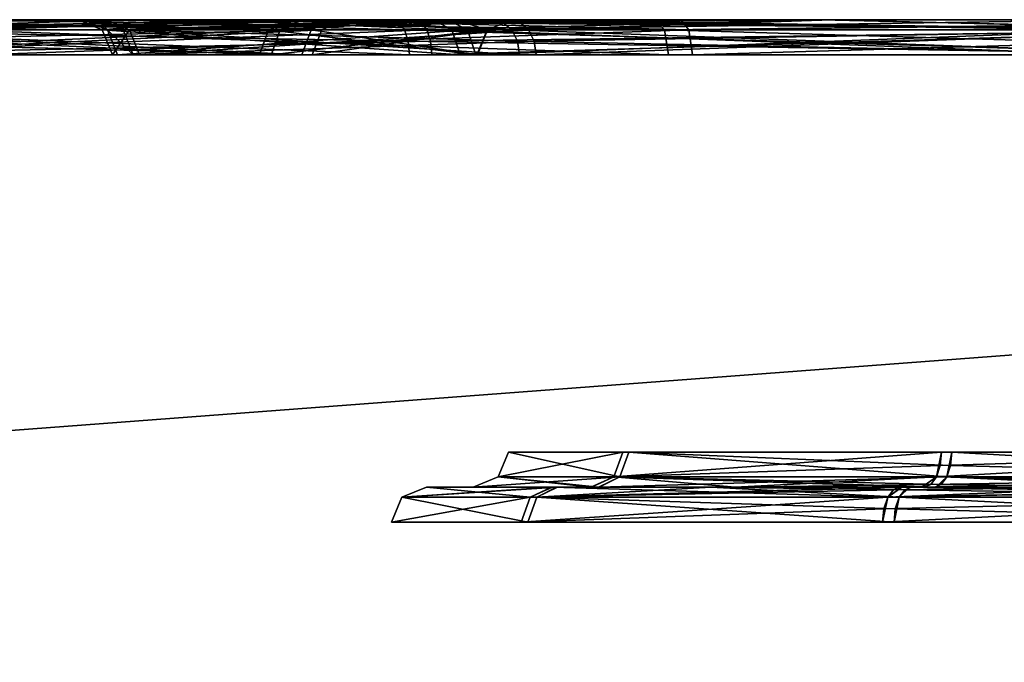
# Model space of a CAD drawing. Header units: millimetres. Extents: x -150 to 150, y -85 to 1149.
# Tile 336 of 656: x -73.048 to -72.206, y 1008.85 to 1009.4. Entities that reach past the tile are written whole.
import ezdxf

# ---------------------------------------------------------------- set-up
doc = ezdxf.new("R2010")
doc.units = ezdxf.units.MM
doc.header["$LTSCALE"] = 21.359881
for name, color, linetype in [('4708', 7, 'CONTINUOUS'), ('4709', 7, 'CONTINUOUS'), ('4710', 7, 'CONTINUOUS'), ('4711', 7, 'CONTINUOUS'), ('4749', 7, 'CONTINUOUS'), ('4750', 7, 'CONTINUOUS'), ('4751', 7, 'CONTINUOUS'), ('4752', 7, 'CONTINUOUS'), ('6227', 7, 'CONTINUOUS'), ('6228', 7, 'CONTINUOUS'), ('6268', 7, 'CONTINUOUS'), ('6269', 7, 'CONTINUOUS'), ('7726', 7, 'CONTINUOUS'), ('7727', 7, 'CONTINUOUS'), ('7728', 7, 'CONTINUOUS'), ('7729', 7, 'CONTINUOUS'), ('7730', 7, 'CONTINUOUS'), ('7731', 7, 'CONTINUOUS'), ('7732', 7, 'CONTINUOUS'), ('7733', 7, 'CONTINUOUS'), ('7742', 7, 'CONTINUOUS'), ('7743', 7, 'CONTINUOUS'), ('7744', 7, 'CONTINUOUS'), ('7745', 7, 'CONTINUOUS'), ('7767', 7, 'CONTINUOUS'), ('7768', 7, 'CONTINUOUS'), ('7769', 7, 'CONTINUOUS'), ('7770', 7, 'CONTINUOUS'), ('7771', 7, 'CONTINUOUS'), ('7772', 7, 'CONTINUOUS'), ('7773', 7, 'CONTINUOUS'), ('7774', 7, 'CONTINUOUS'), ('7783', 7, 'CONTINUOUS'), ('7784', 7, 'CONTINUOUS'), ('7785', 7, 'CONTINUOUS'), ('7786', 7, 'CONTINUOUS'), ('9023', 7, 'CONTINUOUS'), ('9025', 7, 'CONTINUOUS')]:
    doc.layers.add(name, color=color, linetype=linetype)

msp = doc.modelspace()

# ---------------------------------------------------------------- linework, layer by layer
at = {"layer": '4708', "linetype": 'CONTINUOUS'}
for points in [[(-72.97309, 1009.39121, 214.62953), (-72.66498, 1009.39121, 213.95867), (-72.96449, 1009.37, 214.63133), (-72.97309, 1009.39121, 214.62953)], [(-72.95962, 1009.39121, 215.36763), (-72.97309, 1009.39121, 214.62953), (-72.95109, 1009.37, 215.36552), (-72.95962, 1009.39121, 215.36763)], [(-72.95109, 1009.37, 215.36552), (-72.97309, 1009.39121, 214.62953), (-72.96449, 1009.37, 214.63133), (-72.95109, 1009.37, 215.36552)], [(-72.96449, 1009.37, 214.63133), (-72.66498, 1009.39121, 213.95867), (-72.65801, 1009.37, 213.96402), (-72.96449, 1009.37, 214.63133)], [(-72.62723, 1009.39121, 216.0268), (-72.95962, 1009.39121, 215.36763), (-72.62222, 1009.38148, 216.02265), (-72.62723, 1009.39121, 216.0268)], [(-72.62222, 1009.38148, 216.02265), (-72.95962, 1009.39121, 215.36763), (-72.62046, 1009.37, 216.0212), (-72.62222, 1009.38148, 216.02265)], [(-72.62046, 1009.37, 216.0212), (-72.95962, 1009.39121, 215.36763), (-72.95109, 1009.37, 215.36552), (-72.62046, 1009.37, 216.0212)], [(-72.66498, 1009.39121, 213.95867), (-72.0963, 1009.39121, 213.48794), (-72.65801, 1009.37, 213.96402), (-72.66498, 1009.39121, 213.95867)], [(-72.65801, 1009.37, 213.96402), (-72.0963, 1009.39121, 213.48794), (-72.09234, 1009.37, 213.49578), (-72.65801, 1009.37, 213.96402)]]:
    msp.add_3dface(points, dxfattribs=at)
at = {"layer": '4709', "linetype": 'CONTINUOUS'}
for points in [[(-72.68212, 1009.4, 213.94617), (-72.97309, 1009.39121, 214.62953), (-72.99364, 1009.4, 214.62417), (-72.68212, 1009.4, 213.94617)], [(-72.99364, 1009.4, 214.62417), (-72.97309, 1009.39121, 214.62953), (-72.98096, 1009.4, 215.36966), (-72.99364, 1009.4, 214.62417)], [(-72.97309, 1009.39121, 214.62953), (-72.95962, 1009.39121, 215.36763), (-72.98096, 1009.4, 215.36966), (-72.97309, 1009.39121, 214.62953)], [(-72.98096, 1009.4, 215.36966), (-72.95962, 1009.39121, 215.36763), (-72.85029, 1009.4, 215.72391), (-72.98096, 1009.4, 215.36966)], [(-72.66498, 1009.39121, 213.95867), (-72.97309, 1009.39121, 214.62953), (-72.68212, 1009.4, 213.94617), (-72.66498, 1009.39121, 213.95867)], [(-72.95962, 1009.39121, 215.36763), (-72.62723, 1009.39121, 216.0268), (-72.85029, 1009.4, 215.72391), (-72.95962, 1009.39121, 215.36763)], [(-72.85029, 1009.4, 215.72391), (-72.62723, 1009.39121, 216.0268), (-72.63472, 1009.39772, 216.03301), (-72.85029, 1009.4, 215.72391)], [(-72.64357, 1009.4, 216.04033), (-72.85029, 1009.4, 215.72391), (-72.63472, 1009.39772, 216.03301), (-72.64357, 1009.4, 216.04033)], [(-72.10717, 1009.4, 213.46966), (-72.66498, 1009.39121, 213.95867), (-72.68212, 1009.4, 213.94617), (-72.10717, 1009.4, 213.46966)], [(-72.0963, 1009.39121, 213.48794), (-72.66498, 1009.39121, 213.95867), (-72.10717, 1009.4, 213.46966), (-72.0963, 1009.39121, 213.48794)]]:
    msp.add_3dface(points, dxfattribs=at)
at = {"layer": '4710', "linetype": 'CONTINUOUS'}
for points in [[(-72.62723, 1009.39121, 216.0268), (-72.62222, 1009.38148, 216.02265), (-72.03808, 1009.37, 216.46848), (-72.62723, 1009.39121, 216.0268)], [(-72.04175, 1009.39121, 216.47647), (-72.62723, 1009.39121, 216.0268), (-72.03808, 1009.37, 216.46848), (-72.04175, 1009.39121, 216.47647)], [(-72.62222, 1009.38148, 216.02265), (-72.62046, 1009.37, 216.0212), (-72.03808, 1009.37, 216.46848), (-72.62222, 1009.38148, 216.02265)]]:
    msp.add_3dface(points, dxfattribs=at)
at = {"layer": '4711', "linetype": 'CONTINUOUS'}
for points in [[(-72.64357, 1009.4, 216.04033), (-72.63472, 1009.39772, 216.03301), (-72.04175, 1009.39121, 216.47647), (-72.64357, 1009.4, 216.04033)], [(-72.64357, 1009.4, 216.04033), (-72.04175, 1009.39121, 216.47647), (-72.05059, 1009.4, 216.49575), (-72.64357, 1009.4, 216.04033)], [(-72.63472, 1009.39772, 216.03301), (-72.62723, 1009.39121, 216.0268), (-72.04175, 1009.39121, 216.47647), (-72.63472, 1009.39772, 216.03301)]]:
    msp.add_3dface(points, dxfattribs=at)
at = {"layer": '4749', "linetype": 'CONTINUOUS'}
for points in [[(-72.97748, 1009.39121, 385.34874), (-72.95415, 1009.39121, 384.61088), (-72.96886, 1009.37, 385.34706), (-72.97748, 1009.39121, 385.34874)], [(-72.67836, 1009.39121, 386.02366), (-72.97748, 1009.39121, 385.34874), (-72.67132, 1009.37, 386.0184), (-72.67836, 1009.39121, 386.02366)], [(-72.67132, 1009.37, 386.0184), (-72.97748, 1009.39121, 385.34874), (-72.96886, 1009.37, 385.34706), (-72.67132, 1009.37, 386.0184)], [(-72.96886, 1009.37, 385.34706), (-72.95415, 1009.39121, 384.61088), (-72.94565, 1009.37, 384.61311), (-72.96886, 1009.37, 385.34706)], [(-72.95415, 1009.39121, 384.61088), (-72.61298, 1009.39121, 383.95622), (-72.94565, 1009.37, 384.61311), (-72.95415, 1009.39121, 384.61088)], [(-72.61298, 1009.39121, 383.95622), (-72.60802, 1009.38148, 383.96043), (-72.94565, 1009.37, 384.61311), (-72.61298, 1009.39121, 383.95622)], [(-72.11603, 1009.39121, 386.50195), (-72.67836, 1009.39121, 386.02366), (-72.11197, 1009.37, 386.49416), (-72.11603, 1009.39121, 386.50195)], [(-72.11197, 1009.37, 386.49416), (-72.67836, 1009.39121, 386.02366), (-72.67132, 1009.37, 386.0184), (-72.11197, 1009.37, 386.49416)], [(-72.60802, 1009.38148, 383.96043), (-72.60628, 1009.37, 383.96191), (-72.94565, 1009.37, 384.61311), (-72.60802, 1009.38148, 383.96043)]]:
    msp.add_3dface(points, dxfattribs=at)
at = {"layer": '4750', "linetype": 'CONTINUOUS'}
for points in [[(-72.97467, 1009.4, 384.60553), (-72.97748, 1009.39121, 385.34874), (-72.99844, 1009.4, 385.35209), (-72.97467, 1009.4, 384.60553)], [(-72.99844, 1009.4, 385.35209), (-72.97748, 1009.39121, 385.34874), (-72.88504, 1009.4, 385.71232), (-72.99844, 1009.4, 385.35209)], [(-72.95415, 1009.39121, 384.61088), (-72.97748, 1009.39121, 385.34874), (-72.97467, 1009.4, 384.60553), (-72.95415, 1009.39121, 384.61088)], [(-72.97748, 1009.39121, 385.34874), (-72.67836, 1009.39121, 386.02366), (-72.88504, 1009.4, 385.71232), (-72.97748, 1009.39121, 385.34874)], [(-72.62914, 1009.4, 383.94248), (-72.95415, 1009.39121, 384.61088), (-72.97467, 1009.4, 384.60553), (-72.62914, 1009.4, 383.94248)], [(-72.95415, 1009.39121, 384.61088), (-72.62914, 1009.4, 383.94248), (-72.62039, 1009.39772, 383.94991), (-72.95415, 1009.39121, 384.61088)], [(-72.88504, 1009.4, 385.71232), (-72.67836, 1009.39121, 386.02366), (-72.69447, 1009.4, 386.03754), (-72.88504, 1009.4, 385.71232)], [(-72.67836, 1009.39121, 386.02366), (-72.11603, 1009.39121, 386.50195), (-72.69447, 1009.4, 386.03754), (-72.67836, 1009.39121, 386.02366)], [(-72.69447, 1009.4, 386.03754), (-72.11603, 1009.39121, 386.50195), (-72.12536, 1009.4, 386.52101), (-72.69447, 1009.4, 386.03754)], [(-72.61298, 1009.39121, 383.95622), (-72.95415, 1009.39121, 384.61088), (-72.62039, 1009.39772, 383.94991), (-72.61298, 1009.39121, 383.95622)]]:
    msp.add_3dface(points, dxfattribs=at)
at = {"layer": '4751', "linetype": 'CONTINUOUS'}
for points in [[(-72.60802, 1009.38148, 383.96043), (-72.61298, 1009.39121, 383.95622), (-72.02154, 1009.39121, 383.51441), (-72.60802, 1009.38148, 383.96043)], [(-72.60628, 1009.37, 383.96191), (-72.60802, 1009.38148, 383.96043), (-72.02154, 1009.39121, 383.51441), (-72.60628, 1009.37, 383.96191)], [(-72.60628, 1009.37, 383.96191), (-72.02154, 1009.39121, 383.51441), (-72.01798, 1009.37, 383.52245), (-72.60628, 1009.37, 383.96191)]]:
    msp.add_3dface(points, dxfattribs=at)
at = {"layer": '4752', "linetype": 'CONTINUOUS'}
for points in [[(-72.62039, 1009.39772, 383.94991), (-72.62914, 1009.4, 383.94248), (-72.35342, 1009.4, 383.68394), (-72.62039, 1009.39772, 383.94991)], [(-72.61298, 1009.39121, 383.95622), (-72.62039, 1009.39772, 383.94991), (-72.35342, 1009.4, 383.68394), (-72.61298, 1009.39121, 383.95622)], [(-72.02154, 1009.39121, 383.51441), (-72.61298, 1009.39121, 383.95622), (-72.35342, 1009.4, 383.68394), (-72.02154, 1009.39121, 383.51441)], [(-72.02725, 1009.4, 383.49374), (-72.02154, 1009.39121, 383.51441), (-72.35342, 1009.4, 383.68394), (-72.02725, 1009.4, 383.49374)]]:
    msp.add_3dface(points, dxfattribs=at)
at = {"layer": '6227', "linetype": 'CONTINUOUS'}
for points in [[(-72.84308, 1009.37, 238.41214), (-73.31359, 1009.39121, 238.97854), (-73.31884, 1009.37, 238.9715), (-72.84308, 1009.37, 238.41214)], [(-72.83529, 1009.39121, 238.4162), (-73.31359, 1009.39121, 238.97854), (-72.84308, 1009.37, 238.41214), (-72.83529, 1009.39121, 238.4162)], [(-73.23729, 1009.37, 236.39274), (-73.23581, 1009.38148, 236.391), (-72.78979, 1009.39121, 236.97748), (-73.23729, 1009.37, 236.39274)], [(-73.23729, 1009.37, 236.39274), (-72.78979, 1009.39121, 236.97748), (-72.79783, 1009.37, 236.98104), (-73.23729, 1009.37, 236.39274)], [(-73.23581, 1009.38148, 236.391), (-73.2316, 1009.39121, 236.38605), (-72.78979, 1009.39121, 236.97748), (-73.23581, 1009.38148, 236.391)], [(-72.65714, 1009.37, 237.70176), (-72.83529, 1009.39121, 238.4162), (-72.84308, 1009.37, 238.41214), (-72.65714, 1009.37, 237.70176)], [(-72.64835, 1009.39121, 237.70204), (-72.83529, 1009.39121, 238.4162), (-72.65714, 1009.37, 237.70176), (-72.64835, 1009.39121, 237.70204)], [(-72.78979, 1009.39121, 236.97748), (-72.64835, 1009.39121, 237.70204), (-72.79783, 1009.37, 236.98104), (-72.78979, 1009.39121, 236.97748)], [(-72.79783, 1009.37, 236.98104), (-72.64835, 1009.39121, 237.70204), (-72.65714, 1009.37, 237.70176), (-72.79783, 1009.37, 236.98104)]]:
    msp.add_3dface(points, dxfattribs=at)
at = {"layer": '6228', "linetype": 'CONTINUOUS'}
for points in [[(-73.31359, 1009.39121, 238.97854), (-72.83529, 1009.39121, 238.4162), (-73.29971, 1009.4, 238.99465), (-73.31359, 1009.39121, 238.97854)], [(-73.29971, 1009.4, 238.99465), (-72.83529, 1009.39121, 238.4162), (-72.81624, 1009.4, 238.42554), (-73.29971, 1009.4, 238.99465)], [(-73.2316, 1009.39121, 236.38605), (-73.22529, 1009.39772, 236.37864), (-72.95932, 1009.4, 236.6456), (-73.2316, 1009.39121, 236.38605)], [(-72.78979, 1009.39121, 236.97748), (-73.2316, 1009.39121, 236.38605), (-72.95932, 1009.4, 236.6456), (-72.78979, 1009.39121, 236.97748)], [(-73.22529, 1009.39772, 236.37864), (-73.21785, 1009.4, 236.36989), (-72.95932, 1009.4, 236.6456), (-73.22529, 1009.39772, 236.37864)], [(-72.76912, 1009.4, 236.97178), (-72.78979, 1009.39121, 236.97748), (-72.95932, 1009.4, 236.6456), (-72.76912, 1009.4, 236.97178)], [(-72.83529, 1009.39121, 238.4162), (-72.64835, 1009.39121, 237.70204), (-72.81624, 1009.4, 238.42554), (-72.83529, 1009.39121, 238.4162)], [(-72.81624, 1009.4, 238.42554), (-72.64835, 1009.39121, 237.70204), (-72.62718, 1009.4, 237.70375), (-72.81624, 1009.4, 238.42554)], [(-72.64835, 1009.39121, 237.70204), (-72.78979, 1009.39121, 236.97748), (-72.76912, 1009.4, 236.97178), (-72.64835, 1009.39121, 237.70204)], [(-72.62718, 1009.4, 237.70375), (-72.64835, 1009.39121, 237.70204), (-72.76912, 1009.4, 236.97178), (-72.62718, 1009.4, 237.70375)]]:
    msp.add_3dface(points, dxfattribs=at)
at = {"layer": '6268', "linetype": 'CONTINUOUS'}
for points in [[(-73.29592, 1009.39121, 361.03485), (-72.82518, 1009.39121, 361.60352), (-73.30127, 1009.37, 361.04182), (-73.29592, 1009.39121, 361.03485)], [(-73.30127, 1009.37, 361.04182), (-72.82518, 1009.39121, 361.60352), (-72.83303, 1009.37, 361.60748), (-73.30127, 1009.37, 361.04182)], [(-73.24858, 1009.39121, 363.6282), (-73.25272, 1009.38148, 363.62319), (-72.80689, 1009.37, 363.03906), (-73.24858, 1009.39121, 363.6282)], [(-72.79891, 1009.39121, 363.04272), (-73.24858, 1009.39121, 363.6282), (-72.80689, 1009.37, 363.03906), (-72.79891, 1009.39121, 363.04272)], [(-72.82518, 1009.39121, 361.60352), (-72.6478, 1009.39121, 362.32012), (-72.83303, 1009.37, 361.60748), (-72.82518, 1009.39121, 361.60352)], [(-72.83303, 1009.37, 361.60748), (-72.6478, 1009.39121, 362.32012), (-72.65659, 1009.37, 362.32028), (-72.83303, 1009.37, 361.60748)], [(-72.65659, 1009.37, 362.32028), (-72.79891, 1009.39121, 363.04272), (-72.80689, 1009.37, 363.03906), (-72.65659, 1009.37, 362.32028)], [(-72.6478, 1009.39121, 362.32012), (-72.79891, 1009.39121, 363.04272), (-72.65659, 1009.37, 362.32028), (-72.6478, 1009.39121, 362.32012)], [(-73.25272, 1009.38148, 363.62319), (-73.25418, 1009.37, 363.62143), (-72.80689, 1009.37, 363.03906), (-73.25272, 1009.38148, 363.62319)]]:
    msp.add_3dface(points, dxfattribs=at)
at = {"layer": '6269', "linetype": 'CONTINUOUS'}
for points in [[(-72.82518, 1009.39121, 361.60352), (-73.29592, 1009.39121, 361.03485), (-72.8069, 1009.4, 361.59265), (-72.82518, 1009.39121, 361.60352)], [(-72.8069, 1009.4, 361.59265), (-73.29592, 1009.39121, 361.03485), (-73.28341, 1009.4, 361.0177), (-72.8069, 1009.4, 361.59265)], [(-73.23505, 1009.4, 363.64454), (-73.24237, 1009.39772, 363.6357), (-72.79891, 1009.39121, 363.04272), (-73.23505, 1009.4, 363.64454)], [(-73.23505, 1009.4, 363.64454), (-72.79891, 1009.39121, 363.04272), (-72.77963, 1009.4, 363.05156), (-73.23505, 1009.4, 363.64454)], [(-72.6478, 1009.39121, 362.32012), (-72.82518, 1009.39121, 361.60352), (-72.6757, 1009.4, 361.94602), (-72.6478, 1009.39121, 362.32012)], [(-72.6757, 1009.4, 361.94602), (-72.82518, 1009.39121, 361.60352), (-72.8069, 1009.4, 361.59265), (-72.6757, 1009.4, 361.94602)], [(-72.79891, 1009.39121, 363.04272), (-72.6478, 1009.39121, 362.32012), (-72.77963, 1009.4, 363.05156), (-72.79891, 1009.39121, 363.04272)], [(-72.77963, 1009.4, 363.05156), (-72.6478, 1009.39121, 362.32012), (-72.62658, 1009.4, 362.32046), (-72.77963, 1009.4, 363.05156)], [(-72.62658, 1009.4, 362.32046), (-72.6478, 1009.39121, 362.32012), (-72.6757, 1009.4, 361.94602), (-72.62658, 1009.4, 362.32046)], [(-73.24237, 1009.39772, 363.6357), (-73.24858, 1009.39121, 363.6282), (-72.79891, 1009.39121, 363.04272), (-73.24237, 1009.39772, 363.6357)]]:
    msp.add_3dface(points, dxfattribs=at)
at = {"layer": '7726', "linetype": 'CONTINUOUS'}
for points in [[(-72.7213, 1008.99121, 258.49438), (-72.61141, 1008.99121, 258.91573), (-72.73009, 1008.97, 258.49432), (-72.7213, 1008.99121, 258.49438)], [(-72.73009, 1008.97, 258.49432), (-72.61141, 1008.99121, 258.91573), (-72.61905, 1008.97, 258.92007), (-72.73009, 1008.97, 258.49432)], [(-72.61337, 1008.97, 258.07009), (-72.7213, 1008.99121, 258.49438), (-72.73009, 1008.97, 258.49432), (-72.61337, 1008.97, 258.07009)], [(-72.60579, 1008.99121, 258.07454), (-72.7213, 1008.99121, 258.49438), (-72.61337, 1008.97, 258.07009), (-72.60579, 1008.99121, 258.07454)], [(-72.30557, 1008.99121, 259.22569), (-72.30886, 1008.98148, 259.2313), (-72.61905, 1008.97, 258.92007), (-72.30557, 1008.99121, 259.22569)], [(-72.61141, 1008.99121, 258.91573), (-72.30557, 1008.99121, 259.22569), (-72.61905, 1008.97, 258.92007), (-72.61141, 1008.99121, 258.91573)], [(-72.30018, 1008.97, 257.76106), (-72.60579, 1008.99121, 258.07454), (-72.61337, 1008.97, 258.07009), (-72.30018, 1008.97, 257.76106)], [(-72.29584, 1008.99121, 257.76869), (-72.60579, 1008.99121, 258.07454), (-72.30018, 1008.97, 257.76106), (-72.29584, 1008.99121, 257.76869)], [(-71.87443, 1008.97, 257.65002), (-72.29584, 1008.99121, 257.76869), (-72.30018, 1008.97, 257.76106), (-71.87443, 1008.97, 257.65002)], [(-71.87449, 1008.99121, 257.65881), (-72.29584, 1008.99121, 257.76869), (-71.87443, 1008.97, 257.65002), (-71.87449, 1008.99121, 257.65881)], [(-72.30886, 1008.98148, 259.2313), (-72.31002, 1008.97, 259.23327), (-72.61905, 1008.97, 258.92007), (-72.30886, 1008.98148, 259.2313)]]:
    msp.add_3dface(points, dxfattribs=at)
at = {"layer": '7727', "linetype": 'CONTINUOUS'}
for points in [[(-72.61141, 1008.99121, 258.91573), (-72.7213, 1008.99121, 258.49438), (-72.59314, 1009, 258.90495), (-72.61141, 1008.99121, 258.91573)], [(-72.7213, 1008.99121, 258.49438), (-72.60579, 1008.99121, 258.07454), (-72.58812, 1009, 258.08634), (-72.7213, 1008.99121, 258.49438)], [(-72.59314, 1009, 258.90495), (-72.7213, 1008.99121, 258.49438), (-72.7001, 1009, 258.4962), (-72.59314, 1009, 258.90495)], [(-72.7001, 1009, 258.4962), (-72.7213, 1008.99121, 258.49438), (-72.58812, 1009, 258.08634), (-72.7001, 1009, 258.4962)], [(-72.29484, 1009, 259.20739), (-72.61141, 1008.99121, 258.91573), (-72.59314, 1009, 258.90495), (-72.29484, 1009, 259.20739)], [(-72.61141, 1008.99121, 258.91573), (-72.29484, 1009, 259.20739), (-72.30065, 1008.99772, 259.21729), (-72.61141, 1008.99121, 258.91573)], [(-72.30557, 1008.99121, 259.22569), (-72.61141, 1008.99121, 258.91573), (-72.30065, 1008.99772, 259.21729), (-72.30557, 1008.99121, 259.22569)], [(-72.60579, 1008.99121, 258.07454), (-72.29584, 1008.99121, 257.76869), (-72.28687, 1009, 257.788), (-72.60579, 1008.99121, 258.07454)], [(-72.58812, 1009, 258.08634), (-72.60579, 1008.99121, 258.07454), (-72.28687, 1009, 257.788), (-72.58812, 1009, 258.08634)], [(-72.29584, 1008.99121, 257.76869), (-71.87449, 1008.99121, 257.65881), (-71.87737, 1009, 257.68), (-72.29584, 1008.99121, 257.76869)], [(-72.28687, 1009, 257.788), (-72.29584, 1008.99121, 257.76869), (-71.87737, 1009, 257.68), (-72.28687, 1009, 257.788)]]:
    msp.add_3dface(points, dxfattribs=at)
at = {"layer": '7728', "linetype": 'CONTINUOUS'}
for points in [[(-72.31002, 1008.97, 259.23327), (-72.30886, 1008.98148, 259.2313), (-71.88573, 1008.99121, 259.34119), (-72.31002, 1008.97, 259.23327)], [(-72.31002, 1008.97, 259.23327), (-71.88573, 1008.99121, 259.34119), (-71.88579, 1008.97, 259.34998), (-72.31002, 1008.97, 259.23327)], [(-72.30886, 1008.98148, 259.2313), (-72.30557, 1008.99121, 259.22569), (-71.88573, 1008.99121, 259.34119), (-72.30886, 1008.98148, 259.2313)]]:
    msp.add_3dface(points, dxfattribs=at)
at = {"layer": '7729', "linetype": 'CONTINUOUS'}
for points in [[(-72.30557, 1008.99121, 259.22569), (-72.30065, 1008.99772, 259.21729), (-72.09631, 1009, 259.29099), (-72.30557, 1008.99121, 259.22569)], [(-71.88573, 1008.99121, 259.34119), (-72.30557, 1008.99121, 259.22569), (-72.09631, 1009, 259.29099), (-71.88573, 1008.99121, 259.34119)], [(-72.30065, 1008.99772, 259.21729), (-72.29484, 1009, 259.20739), (-72.09631, 1009, 259.29099), (-72.30065, 1008.99772, 259.21729)]]:
    msp.add_3dface(points, dxfattribs=at)
at = {"layer": '7730', "linetype": 'CONTINUOUS'}
for points in [[(-72.63888, 1009.00879, 258.49493), (-72.53469, 1009.00879, 258.11622), (-72.63009, 1009.03, 258.49499), (-72.63888, 1009.00879, 258.49493)], [(-72.53976, 1009.00879, 258.87499), (-72.63888, 1009.00879, 258.49493), (-72.53212, 1009.03, 258.87065), (-72.53976, 1009.00879, 258.87499)], [(-72.53212, 1009.03, 258.87065), (-72.63888, 1009.00879, 258.49493), (-72.63009, 1009.03, 258.49499), (-72.53212, 1009.03, 258.87065)], [(-72.63009, 1009.03, 258.49499), (-72.53469, 1009.00879, 258.11622), (-72.52711, 1009.03, 258.12067), (-72.63009, 1009.03, 258.49499)], [(-72.2606, 1009.01852, 259.14897), (-72.53976, 1009.00879, 258.87499), (-72.25944, 1009.03, 259.147), (-72.2606, 1009.01852, 259.14897)], [(-72.25944, 1009.03, 259.147), (-72.53976, 1009.00879, 258.87499), (-72.53212, 1009.03, 258.87065), (-72.25944, 1009.03, 259.147)], [(-72.53469, 1009.00879, 258.11622), (-72.2551, 1009.00879, 257.84035), (-72.52711, 1009.03, 258.12067), (-72.53469, 1009.00879, 258.11622)], [(-72.52711, 1009.03, 258.12067), (-72.2551, 1009.00879, 257.84035), (-72.25076, 1009.03, 257.84799), (-72.52711, 1009.03, 258.12067)], [(-72.2551, 1009.00879, 257.84035), (-71.87504, 1009.00879, 257.74123), (-72.25076, 1009.03, 257.84799), (-72.2551, 1009.00879, 257.84035)], [(-72.25076, 1009.03, 257.84799), (-71.87504, 1009.00879, 257.74123), (-71.8751, 1009.03, 257.75002), (-72.25076, 1009.03, 257.84799)], [(-72.26388, 1009.00879, 259.15458), (-72.53976, 1009.00879, 258.87499), (-72.2606, 1009.01852, 259.14897), (-72.26388, 1009.00879, 259.15458)]]:
    msp.add_3dface(points, dxfattribs=at)
at = {"layer": '7731', "linetype": 'CONTINUOUS'}
for points in [[(-72.53469, 1009.00879, 258.11622), (-72.63888, 1009.00879, 258.49493), (-72.66007, 1009, 258.49271), (-72.53469, 1009.00879, 258.11622)], [(-72.55232, 1009, 258.10435), (-72.53469, 1009.00879, 258.11622), (-72.66007, 1009, 258.49271), (-72.55232, 1009, 258.10435)], [(-72.66007, 1009, 258.49271), (-72.63888, 1009.00879, 258.49493), (-72.55941, 1009, 258.88333), (-72.66007, 1009, 258.49271)], [(-72.63888, 1009.00879, 258.49493), (-72.53976, 1009.00879, 258.87499), (-72.55941, 1009, 258.88333), (-72.63888, 1009.00879, 258.49493)], [(-72.55941, 1009, 258.88333), (-72.53976, 1009.00879, 258.87499), (-72.43607, 1009, 259.04709), (-72.55941, 1009, 258.88333)], [(-72.2551, 1009.00879, 257.84035), (-72.53469, 1009.00879, 258.11622), (-72.55232, 1009, 258.10435), (-72.2551, 1009.00879, 257.84035)], [(-72.26437, 1009, 257.82122), (-72.2551, 1009.00879, 257.84035), (-72.55232, 1009, 258.10435), (-72.26437, 1009, 257.82122)], [(-72.53976, 1009.00879, 258.87499), (-72.26388, 1009.00879, 259.15458), (-72.43607, 1009, 259.04709), (-72.53976, 1009.00879, 258.87499)], [(-72.43607, 1009, 259.04709), (-72.26388, 1009.00879, 259.15458), (-72.26881, 1009.00228, 259.16298), (-72.43607, 1009, 259.04709)], [(-72.27461, 1009, 259.17288), (-72.43607, 1009, 259.04709), (-72.26881, 1009.00228, 259.16298), (-72.27461, 1009, 259.17288)], [(-71.87505, 1009, 257.72002), (-72.2551, 1009.00879, 257.84035), (-72.26437, 1009, 257.82122), (-71.87505, 1009, 257.72002)], [(-71.87504, 1009.00879, 257.74123), (-72.2551, 1009.00879, 257.84035), (-71.87505, 1009, 257.72002), (-71.87504, 1009.00879, 257.74123)]]:
    msp.add_3dface(points, dxfattribs=at)
at = {"layer": '7732', "linetype": 'CONTINUOUS'}
for points in [[(-72.26388, 1009.00879, 259.15458), (-72.2606, 1009.01852, 259.14897), (-71.88512, 1009.03, 259.24998), (-72.26388, 1009.00879, 259.15458)], [(-71.88518, 1009.00879, 259.25877), (-72.26388, 1009.00879, 259.15458), (-71.88512, 1009.03, 259.24998), (-71.88518, 1009.00879, 259.25877)], [(-72.2606, 1009.01852, 259.14897), (-72.25944, 1009.03, 259.147), (-71.88512, 1009.03, 259.24998), (-72.2606, 1009.01852, 259.14897)]]:
    msp.add_3dface(points, dxfattribs=at)
at = {"layer": '7733', "linetype": 'CONTINUOUS'}
for points in [[(-72.27461, 1009, 259.17288), (-72.26881, 1009.00228, 259.16298), (-71.88518, 1009.00879, 259.25877), (-72.27461, 1009, 259.17288)], [(-72.27461, 1009, 259.17288), (-71.88518, 1009.00879, 259.25877), (-71.88516, 1009, 259.27998), (-72.27461, 1009, 259.17288)], [(-72.26881, 1009.00228, 259.16298), (-72.26388, 1009.00879, 259.15458), (-71.88518, 1009.00879, 259.25877), (-72.26881, 1009.00228, 259.16298)]]:
    msp.add_3dface(points, dxfattribs=at)
at = {"layer": '7742', "linetype": 'CONTINUOUS'}
for points in [[(-72.71908, 1009.39121, 259.93098), (-73.25688, 1009.39121, 259.42525), (-72.71579, 1009.38148, 259.92537), (-72.71908, 1009.39121, 259.93098)], [(-72.71579, 1009.38148, 259.92537), (-73.25688, 1009.39121, 259.42525), (-72.71464, 1009.37, 259.9234), (-72.71579, 1009.38148, 259.92537)], [(-72.71464, 1009.37, 259.9234), (-73.25688, 1009.39121, 259.42525), (-73.24958, 1009.37, 259.42035), (-72.71464, 1009.37, 259.9234)], [(-73.08852, 1009.39121, 257.36364), (-72.4758, 1009.39121, 256.95186), (-73.08212, 1009.37, 257.36966), (-73.08852, 1009.39121, 257.36364)], [(-73.08212, 1009.37, 257.36966), (-72.4758, 1009.39121, 256.95186), (-72.47265, 1009.37, 256.96006), (-73.08212, 1009.37, 257.36966)], [(-72.4758, 1009.39121, 256.95186), (-71.7451, 1009.39121, 256.84672), (-72.47265, 1009.37, 256.96006), (-72.4758, 1009.39121, 256.95186)], [(-72.47265, 1009.37, 256.96006), (-71.7451, 1009.39121, 256.84672), (-71.74581, 1009.37, 256.85547), (-72.47265, 1009.37, 256.96006)]]:
    msp.add_3dface(points, dxfattribs=at)
at = {"layer": '7743', "linetype": 'CONTINUOUS'}
for points in [[(-73.27624, 1009.4, 259.43446), (-73.25688, 1009.39121, 259.42525), (-73.03229, 1009.4, 259.72265), (-73.27624, 1009.4, 259.43446)], [(-73.25688, 1009.39121, 259.42525), (-72.71908, 1009.39121, 259.93098), (-73.03229, 1009.4, 259.72265), (-73.25688, 1009.39121, 259.42525)], [(-72.8178, 1009.4, 257.10604), (-73.08852, 1009.39121, 257.36364), (-73.10498, 1009.4, 257.35018), (-72.8178, 1009.4, 257.10604)], [(-72.4758, 1009.39121, 256.95186), (-73.08852, 1009.39121, 257.36364), (-72.8178, 1009.4, 257.10604), (-72.4758, 1009.39121, 256.95186)], [(-73.03229, 1009.4, 259.72265), (-72.71908, 1009.39121, 259.93098), (-72.724, 1009.39772, 259.93937), (-73.03229, 1009.4, 259.72265)], [(-72.72981, 1009.4, 259.94928), (-73.03229, 1009.4, 259.72265), (-72.724, 1009.39772, 259.93937), (-72.72981, 1009.4, 259.94928)], [(-72.48274, 1009.4, 256.9318), (-72.4758, 1009.39121, 256.95186), (-72.8178, 1009.4, 257.10604), (-72.48274, 1009.4, 256.9318)], [(-71.74339, 1009.4, 256.82557), (-72.4758, 1009.39121, 256.95186), (-72.48274, 1009.4, 256.9318), (-71.74339, 1009.4, 256.82557)], [(-71.7451, 1009.39121, 256.84672), (-72.4758, 1009.39121, 256.95186), (-71.74339, 1009.4, 256.82557), (-71.7451, 1009.39121, 256.84672)]]:
    msp.add_3dface(points, dxfattribs=at)
at = {"layer": '7744', "linetype": 'CONTINUOUS'}
for points in [[(-72.71908, 1009.39121, 259.93098), (-72.71579, 1009.38148, 259.92537), (-72.0144, 1009.37, 260.14453), (-72.71908, 1009.39121, 259.93098)], [(-72.01512, 1009.39121, 260.15328), (-72.71908, 1009.39121, 259.93098), (-72.0144, 1009.37, 260.14453), (-72.01512, 1009.39121, 260.15328)], [(-72.71579, 1009.38148, 259.92537), (-72.71464, 1009.37, 259.9234), (-72.0144, 1009.37, 260.14453), (-72.71579, 1009.38148, 259.92537)]]:
    msp.add_3dface(points, dxfattribs=at)
at = {"layer": '7745', "linetype": 'CONTINUOUS'}
for points in [[(-72.72981, 1009.4, 259.94928), (-72.724, 1009.39772, 259.93937), (-72.01512, 1009.39121, 260.15328), (-72.72981, 1009.4, 259.94928)], [(-72.72981, 1009.4, 259.94928), (-72.01512, 1009.39121, 260.15328), (-72.01683, 1009.4, 260.17443), (-72.72981, 1009.4, 259.94928)], [(-72.724, 1009.39772, 259.93937), (-72.71908, 1009.39121, 259.93098), (-72.01512, 1009.39121, 260.15328), (-72.724, 1009.39772, 259.93937)]]:
    msp.add_3dface(points, dxfattribs=at)
at = {"layer": '7767', "linetype": 'CONTINUOUS'}
for points in [[(-72.7213, 1008.99121, 341.49438), (-72.61141, 1008.99121, 341.91573), (-72.73009, 1008.97, 341.49432), (-72.7213, 1008.99121, 341.49438)], [(-72.73009, 1008.97, 341.49432), (-72.61141, 1008.99121, 341.91573), (-72.61905, 1008.97, 341.92007), (-72.73009, 1008.97, 341.49432)], [(-72.61337, 1008.97, 341.07009), (-72.7213, 1008.99121, 341.49438), (-72.73009, 1008.97, 341.49432), (-72.61337, 1008.97, 341.07009)], [(-72.60579, 1008.99121, 341.07454), (-72.7213, 1008.99121, 341.49438), (-72.61337, 1008.97, 341.07009), (-72.60579, 1008.99121, 341.07454)], [(-72.61141, 1008.99121, 341.91573), (-72.30557, 1008.99121, 342.22569), (-72.61905, 1008.97, 341.92007), (-72.61141, 1008.99121, 341.91573)], [(-72.61905, 1008.97, 341.92007), (-72.30557, 1008.99121, 342.22569), (-72.31002, 1008.97, 342.23327), (-72.61905, 1008.97, 341.92007)], [(-72.30018, 1008.97, 340.76106), (-72.60579, 1008.99121, 341.07454), (-72.61337, 1008.97, 341.07009), (-72.30018, 1008.97, 340.76106)], [(-72.29584, 1008.99121, 340.76869), (-72.60579, 1008.99121, 341.07454), (-72.29905, 1008.98148, 340.76304), (-72.29584, 1008.99121, 340.76869)], [(-72.29905, 1008.98148, 340.76304), (-72.60579, 1008.99121, 341.07454), (-72.30018, 1008.97, 340.76106), (-72.29905, 1008.98148, 340.76304)], [(-72.30557, 1008.99121, 342.22569), (-71.88573, 1008.99121, 342.34119), (-72.31002, 1008.97, 342.23327), (-72.30557, 1008.99121, 342.22569)], [(-72.31002, 1008.97, 342.23327), (-71.88573, 1008.99121, 342.34119), (-71.88579, 1008.97, 342.34998), (-72.31002, 1008.97, 342.23327)]]:
    msp.add_3dface(points, dxfattribs=at)
at = {"layer": '7768', "linetype": 'CONTINUOUS'}
for points in [[(-72.61141, 1008.99121, 341.91573), (-72.7213, 1008.99121, 341.49438), (-72.7001, 1009, 341.49627), (-72.61141, 1008.99121, 341.91573)], [(-72.7213, 1008.99121, 341.49438), (-72.60579, 1008.99121, 341.07454), (-72.58888, 1009, 341.08763), (-72.7213, 1008.99121, 341.49438)], [(-72.7001, 1009, 341.49627), (-72.7213, 1008.99121, 341.49438), (-72.58888, 1009, 341.08763), (-72.7001, 1009, 341.49627)], [(-72.59236, 1009, 341.90633), (-72.61141, 1008.99121, 341.91573), (-72.7001, 1009, 341.49627), (-72.59236, 1009, 341.90633)], [(-72.30557, 1008.99121, 342.22569), (-72.61141, 1008.99121, 341.91573), (-72.59236, 1009, 341.90633), (-72.30557, 1008.99121, 342.22569)], [(-72.60579, 1008.99121, 341.07454), (-72.29584, 1008.99121, 340.76869), (-72.45702, 1009, 340.91727), (-72.60579, 1008.99121, 341.07454)], [(-72.58888, 1009, 341.08763), (-72.60579, 1008.99121, 341.07454), (-72.45702, 1009, 340.91727), (-72.58888, 1009, 341.08763)], [(-72.29339, 1009, 342.20823), (-72.30557, 1008.99121, 342.22569), (-72.59236, 1009, 341.90633), (-72.29339, 1009, 342.20823)], [(-72.45702, 1009, 340.91727), (-72.29584, 1008.99121, 340.76869), (-72.29103, 1008.99772, 340.77715), (-72.45702, 1009, 340.91727)], [(-72.28535, 1009, 340.78714), (-72.45702, 1009, 340.91727), (-72.29103, 1008.99772, 340.77715), (-72.28535, 1009, 340.78714)], [(-71.88573, 1008.99121, 342.34119), (-72.30557, 1008.99121, 342.22569), (-71.88593, 1009, 342.31998), (-71.88573, 1008.99121, 342.34119)], [(-71.88593, 1009, 342.31998), (-72.30557, 1008.99121, 342.22569), (-72.29339, 1009, 342.20823), (-71.88593, 1009, 342.31998)]]:
    msp.add_3dface(points, dxfattribs=at)
at = {"layer": '7769', "linetype": 'CONTINUOUS'}
for points in [[(-72.29584, 1008.99121, 340.76869), (-72.29905, 1008.98148, 340.76304), (-71.87443, 1008.97, 340.65002), (-72.29584, 1008.99121, 340.76869)], [(-71.87449, 1008.99121, 340.65881), (-72.29584, 1008.99121, 340.76869), (-71.87443, 1008.97, 340.65002), (-71.87449, 1008.99121, 340.65881)], [(-72.29905, 1008.98148, 340.76304), (-72.30018, 1008.97, 340.76106), (-71.87443, 1008.97, 340.65002), (-72.29905, 1008.98148, 340.76304)]]:
    msp.add_3dface(points, dxfattribs=at)
at = {"layer": '7770', "linetype": 'CONTINUOUS'}
for points in [[(-72.29103, 1008.99772, 340.77715), (-72.29584, 1008.99121, 340.76869), (-71.87449, 1008.99121, 340.65881), (-72.29103, 1008.99772, 340.77715)], [(-72.28535, 1009, 340.78714), (-72.29103, 1008.99772, 340.77715), (-71.87449, 1008.99121, 340.65881), (-72.28535, 1009, 340.78714)], [(-72.28535, 1009, 340.78714), (-71.87449, 1008.99121, 340.65881), (-71.87429, 1009, 340.68002), (-72.28535, 1009, 340.78714)]]:
    msp.add_3dface(points, dxfattribs=at)
at = {"layer": '7771', "linetype": 'CONTINUOUS'}
for points in [[(-72.63888, 1009.00879, 341.49493), (-72.53469, 1009.00879, 341.11622), (-72.63009, 1009.03, 341.49499), (-72.63888, 1009.00879, 341.49493)], [(-72.53976, 1009.00879, 341.87499), (-72.63888, 1009.00879, 341.49493), (-72.53212, 1009.03, 341.87065), (-72.53976, 1009.00879, 341.87499)], [(-72.53212, 1009.03, 341.87065), (-72.63888, 1009.00879, 341.49493), (-72.63009, 1009.03, 341.49499), (-72.53212, 1009.03, 341.87065)], [(-72.63009, 1009.03, 341.49499), (-72.53469, 1009.00879, 341.11622), (-72.52711, 1009.03, 341.12067), (-72.63009, 1009.03, 341.49499)], [(-72.26388, 1009.00879, 342.15458), (-72.53976, 1009.00879, 341.87499), (-72.25944, 1009.03, 342.147), (-72.26388, 1009.00879, 342.15458)], [(-72.25944, 1009.03, 342.147), (-72.53976, 1009.00879, 341.87499), (-72.53212, 1009.03, 341.87065), (-72.25944, 1009.03, 342.147)], [(-72.53469, 1009.00879, 341.11622), (-72.2551, 1009.00879, 340.84035), (-72.52711, 1009.03, 341.12067), (-72.53469, 1009.00879, 341.11622)], [(-72.25189, 1009.01852, 340.846), (-72.25076, 1009.03, 340.84799), (-72.52711, 1009.03, 341.12067), (-72.25189, 1009.01852, 340.846)], [(-72.2551, 1009.00879, 340.84035), (-72.25189, 1009.01852, 340.846), (-72.52711, 1009.03, 341.12067), (-72.2551, 1009.00879, 340.84035)], [(-71.88518, 1009.00879, 342.25877), (-72.26388, 1009.00879, 342.15458), (-71.88512, 1009.03, 342.24998), (-71.88518, 1009.00879, 342.25877)], [(-71.88512, 1009.03, 342.24998), (-72.26388, 1009.00879, 342.15458), (-72.25944, 1009.03, 342.147), (-71.88512, 1009.03, 342.24998)]]:
    msp.add_3dface(points, dxfattribs=at)
at = {"layer": '7772', "linetype": 'CONTINUOUS'}
for points in [[(-72.55307, 1009, 341.10563), (-72.63888, 1009.00879, 341.49493), (-72.66008, 1009, 341.49339), (-72.55307, 1009, 341.10563)], [(-72.66008, 1009, 341.49339), (-72.63888, 1009.00879, 341.49493), (-72.55885, 1009, 341.88433), (-72.66008, 1009, 341.49339)], [(-72.53469, 1009.00879, 341.11622), (-72.63888, 1009.00879, 341.49493), (-72.55307, 1009, 341.10563), (-72.53469, 1009.00879, 341.11622)], [(-72.63888, 1009.00879, 341.49493), (-72.53976, 1009.00879, 341.87499), (-72.55885, 1009, 341.88433), (-72.63888, 1009.00879, 341.49493)], [(-72.55885, 1009, 341.88433), (-72.53976, 1009.00879, 341.87499), (-72.2764, 1009, 342.17183), (-72.55885, 1009, 341.88433)], [(-72.26559, 1009, 340.82191), (-72.53469, 1009.00879, 341.11622), (-72.55307, 1009, 341.10563), (-72.26559, 1009, 340.82191)], [(-72.53976, 1009.00879, 341.87499), (-72.26388, 1009.00879, 342.15458), (-72.2764, 1009, 342.17183), (-72.53976, 1009.00879, 341.87499)], [(-72.2551, 1009.00879, 340.84035), (-72.53469, 1009.00879, 341.11622), (-72.25991, 1009.00228, 340.83189), (-72.2551, 1009.00879, 340.84035)], [(-72.53469, 1009.00879, 341.11622), (-72.26559, 1009, 340.82191), (-72.25991, 1009.00228, 340.83189), (-72.53469, 1009.00879, 341.11622)], [(-72.2764, 1009, 342.17183), (-72.26388, 1009.00879, 342.15458), (-71.88778, 1009, 342.27996), (-72.2764, 1009, 342.17183)], [(-72.26388, 1009.00879, 342.15458), (-71.88518, 1009.00879, 342.25877), (-71.88778, 1009, 342.27996), (-72.26388, 1009.00879, 342.15458)]]:
    msp.add_3dface(points, dxfattribs=at)
at = {"layer": '7773', "linetype": 'CONTINUOUS'}
for points in [[(-72.25076, 1009.03, 340.84799), (-72.25189, 1009.01852, 340.846), (-71.87504, 1009.00879, 340.74123), (-72.25076, 1009.03, 340.84799)], [(-72.25076, 1009.03, 340.84799), (-71.87504, 1009.00879, 340.74123), (-71.8751, 1009.03, 340.75002), (-72.25076, 1009.03, 340.84799)], [(-72.25189, 1009.01852, 340.846), (-72.2551, 1009.00879, 340.84035), (-71.87504, 1009.00879, 340.74123), (-72.25189, 1009.01852, 340.846)]]:
    msp.add_3dface(points, dxfattribs=at)
at = {"layer": '7774', "linetype": 'CONTINUOUS'}
for points in [[(-72.25991, 1009.00228, 340.83189), (-72.26559, 1009, 340.82191), (-72.07593, 1009, 340.74498), (-72.25991, 1009.00228, 340.83189)], [(-72.2551, 1009.00879, 340.84035), (-72.25991, 1009.00228, 340.83189), (-72.07593, 1009, 340.74498), (-72.2551, 1009.00879, 340.84035)], [(-71.87504, 1009.00879, 340.74123), (-72.2551, 1009.00879, 340.84035), (-72.07593, 1009, 340.74498), (-71.87504, 1009.00879, 340.74123)]]:
    msp.add_3dface(points, dxfattribs=at)
at = {"layer": '7783', "linetype": 'CONTINUOUS'}
for points in [[(-73.24439, 1009.39121, 340.55644), (-72.69988, 1009.39121, 340.05794), (-73.23716, 1009.37, 340.56143), (-73.24439, 1009.39121, 340.55644)], [(-72.69988, 1009.39121, 340.05794), (-72.69667, 1009.38148, 340.06359), (-73.23716, 1009.37, 340.56143), (-72.69988, 1009.39121, 340.05794)], [(-72.49644, 1009.39121, 343.04004), (-73.1036, 1009.39121, 342.62011), (-72.49317, 1009.37, 343.03188), (-72.49644, 1009.39121, 343.04004)], [(-72.49317, 1009.37, 343.03188), (-73.1036, 1009.39121, 342.62011), (-73.09712, 1009.37, 342.61418), (-72.49317, 1009.37, 343.03188)], [(-71.7672, 1009.39121, 343.15494), (-72.49644, 1009.39121, 343.04004), (-71.7678, 1009.37, 343.14617), (-71.7672, 1009.39121, 343.15494)], [(-71.7678, 1009.37, 343.14617), (-72.49644, 1009.39121, 343.04004), (-72.49317, 1009.37, 343.03188), (-71.7678, 1009.37, 343.14617)], [(-72.69667, 1009.38148, 340.06359), (-72.69554, 1009.37, 340.06558), (-73.23716, 1009.37, 340.56143), (-72.69667, 1009.38148, 340.06359)]]:
    msp.add_3dface(points, dxfattribs=at)
at = {"layer": '7784', "linetype": 'CONTINUOUS'}
for points in [[(-72.71037, 1009.4, 340.0395), (-73.24439, 1009.39121, 340.55644), (-73.26184, 1009.4, 340.54438), (-72.71037, 1009.4, 340.0395)], [(-73.24439, 1009.39121, 340.55644), (-72.71037, 1009.4, 340.0395), (-72.70469, 1009.39772, 340.04948), (-73.24439, 1009.39121, 340.55644)], [(-73.1036, 1009.39121, 342.62011), (-72.49644, 1009.39121, 343.04004), (-73.11889, 1009.4, 342.63483), (-73.1036, 1009.39121, 342.62011)], [(-73.11889, 1009.4, 342.63483), (-72.49644, 1009.39121, 343.04004), (-72.50528, 1009.4, 343.05934), (-73.11889, 1009.4, 342.63483)], [(-72.50528, 1009.4, 343.05934), (-72.49644, 1009.39121, 343.04004), (-71.76891, 1009.4, 343.17632), (-72.50528, 1009.4, 343.05934)], [(-72.49644, 1009.39121, 343.04004), (-71.7672, 1009.39121, 343.15494), (-71.76891, 1009.4, 343.17632), (-72.49644, 1009.39121, 343.04004)], [(-72.69988, 1009.39121, 340.05794), (-73.24439, 1009.39121, 340.55644), (-72.70469, 1009.39772, 340.04948), (-72.69988, 1009.39121, 340.05794)]]:
    msp.add_3dface(points, dxfattribs=at)
at = {"layer": '7785', "linetype": 'CONTINUOUS'}
for points in [[(-72.69667, 1009.38148, 340.06359), (-72.69988, 1009.39121, 340.05794), (-71.99301, 1009.39121, 339.84506), (-72.69667, 1009.38148, 340.06359)], [(-72.69554, 1009.37, 340.06558), (-72.69667, 1009.38148, 340.06359), (-71.99301, 1009.39121, 339.84506), (-72.69554, 1009.37, 340.06558)], [(-72.69554, 1009.37, 340.06558), (-71.99301, 1009.39121, 339.84506), (-71.99242, 1009.37, 339.85383), (-72.69554, 1009.37, 340.06558)]]:
    msp.add_3dface(points, dxfattribs=at)
at = {"layer": '7786', "linetype": 'CONTINUOUS'}
for points in [[(-72.70469, 1009.39772, 340.04948), (-72.71037, 1009.4, 340.0395), (-72.36286, 1009.4, 339.89085), (-72.70469, 1009.39772, 340.04948)], [(-72.69988, 1009.39121, 340.05794), (-72.70469, 1009.39772, 340.04948), (-72.36286, 1009.4, 339.89085), (-72.69988, 1009.39121, 340.05794)], [(-71.99301, 1009.39121, 339.84506), (-72.69988, 1009.39121, 340.05794), (-72.36286, 1009.4, 339.89085), (-71.99301, 1009.39121, 339.84506)], [(-71.9913, 1009.4, 339.82368), (-71.99301, 1009.39121, 339.84506), (-72.36286, 1009.4, 339.89085), (-71.9913, 1009.4, 339.82368)]]:
    msp.add_3dface(points, dxfattribs=at)
at = {"layer": '9023', "linetype": 'CONTINUOUS'}
for points in [[(-88.43379, 1009.4, 421.43261), (-68.39935, 1009.4, 433.74756), (-88.26112, 1009.4, 178.44239), (-88.43379, 1009.4, 421.43261)], [(-88.26112, 1009.4, 178.44239), (-68.39935, 1009.4, 433.74756), (-68.23326, 1009.4, 166.1678), (-88.26112, 1009.4, 178.44239)]]:
    msp.add_3dface(points, dxfattribs=at)
at = {"layer": '9025', "linetype": 'CONTINUOUS'}
for points in [[(-68.39935, 1007.9, 166.25244), (-88.43379, 1007.9, 178.56739), (-88.26112, 1009.4, 178.44239), (-68.39935, 1007.9, 166.25244)], [(-88.26112, 1007.9, 421.55761), (-68.39935, 1009.4, 433.74756), (-88.43379, 1009.4, 421.43261), (-88.26112, 1007.9, 421.55761)], [(-68.39935, 1007.9, 166.25244), (-88.26112, 1009.4, 178.44239), (-68.23326, 1009.4, 166.1678), (-68.39935, 1007.9, 166.25244)], [(-88.26112, 1007.9, 421.55761), (-68.23326, 1007.9, 433.8322), (-68.39935, 1009.4, 433.74756), (-88.26112, 1007.9, 421.55761)]]:
    msp.add_3dface(points, dxfattribs=at)

doc.saveas('drawing.dxf')
